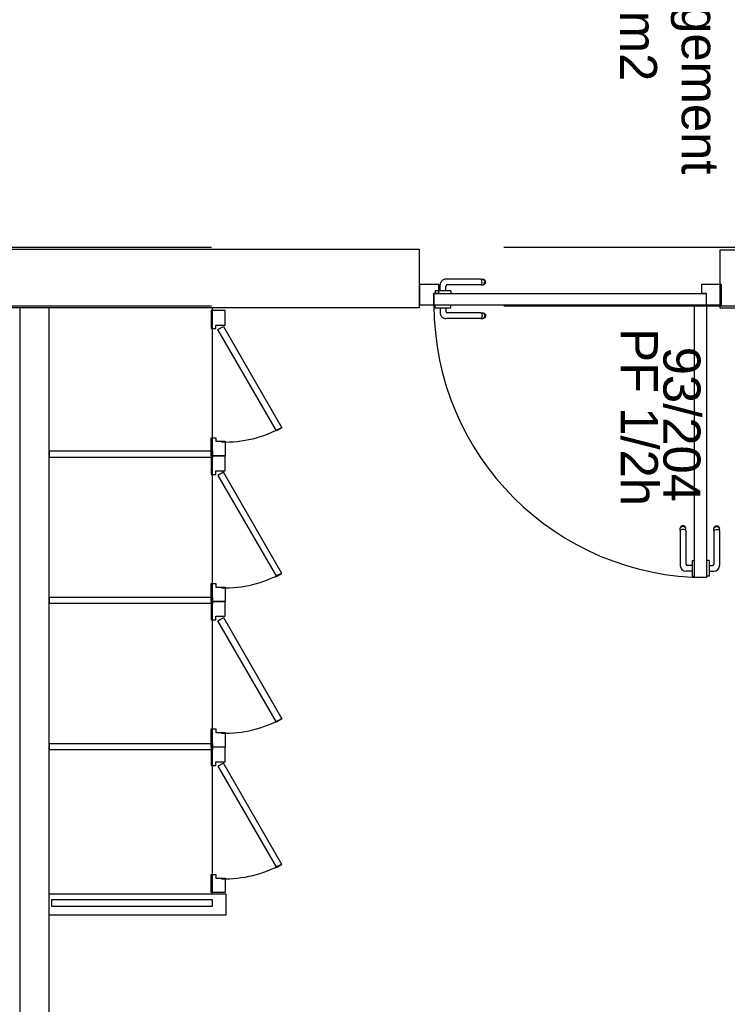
# Model space of a CAD drawing. Header units: millimetres. Extents: x -15 to 127, y -65 to 67.
# Tile 447 of 476: x 114.03 to 114.272, y 29.617 to 29.954. Entities that reach past the tile are written whole.
import ezdxf

# ---------------------------------------------------------------- set-up
doc = ezdxf.new("R2010")
doc.units = ezdxf.units.MM
doc.header["$MEASUREMENT"] = 0
doc.linetypes.add('PC_DASH_1', pattern=[0.638889, 0.277778, -0.083333, 0.055556, -0.083333, 0.055556, -0.083333])
doc.linetypes.add('PC_DASH_2', pattern=[0.125, 0.055556, -0.069444])
doc.layers.add('Calque 5', color=7, linetype='Continuous')
doc.styles.get("Standard").update_dxf_attribs({"font": 'BKANT.TTF'})

# ---------------------------------------------------------------- blocks, each defined once
blk = doc.blocks.new('PD_31120')
at = {"layer": 'Calque 5', "color": 0}
for p, q in [((46.72861, -37.14704), (46.72873, -37.14671)), ((46.72861, -37.14726), (46.72861, -37.14704)), ((46.72861, -37.14787), (46.72861, -37.14726)), ((46.72861, -37.14787), (46.72861, -37.1593)), ((46.72873, -37.14671), (46.72895, -37.14644)), ((46.72873, -37.14696), (46.72895, -37.14673)), ((46.72873, -37.1477), (46.72895, -37.14757)), ((46.72895, -37.14644), (46.72925, -37.14627)), ((46.72895, -37.14673), (46.72925, -37.14657)), ((46.72895, -37.14757), (46.72925, -37.14748)), ((46.72925, -37.14627), (46.72959, -37.14621)), ((46.72925, -37.14657), (46.72959, -37.14651)), ((46.72925, -37.14748), (46.72959, -37.14744)), ((46.72959, -37.14621), (46.72994, -37.14627)), ((46.72959, -37.14651), (46.72994, -37.14657)), ((46.72959, -37.14744), (46.72994, -37.14748)), ((46.72994, -37.14627), (46.73024, -37.14644)), ((46.72994, -37.14657), (46.73024, -37.14673)), ((46.72994, -37.14748), (46.73024, -37.14757)), ((46.73024, -37.14644), (46.73046, -37.14671)), ((46.73024, -37.14673), (46.73046, -37.14696)), ((46.73024, -37.14757), (46.73046, -37.1477)), ((46.73046, -37.14671), (46.73058, -37.14704)), ((46.73058, -37.14726), (46.73058, -37.14704)), ((46.73058, -37.14787), (46.73058, -37.14726)), ((46.73058, -37.14787), (46.73058, -37.15977)), ((46.72606, -37.15808), (46.72605, -37.15808)), ((46.72705, -37.15808), (46.72606, -37.15808)), ((46.72706, -37.15808), (46.72705, -37.15808)), ((46.72706, -37.15808), (46.72706, -37.15825)), ((46.72706, -37.15825), (46.72706, -37.15872)), ((46.72706, -37.15872), (46.72706, -37.15944)), ((46.72706, -37.15944), (46.72706, -37.16032)), ((46.72706, -37.1598), (46.72811, -37.1598)), ((46.72706, -37.16032), (46.72706, -37.16126)), ((46.72706, -37.16126), (46.72706, -37.16214)), ((46.72706, -37.16177), (46.72858, -37.16177)), ((46.72606, -37.16349), (46.72605, -37.16349)), ((46.72705, -37.16349), (46.72606, -37.16349)), ((46.72706, -37.16349), (46.72705, -37.16349)), ((46.72706, -37.16214), (46.72706, -37.16286)), ((46.72706, -37.16286), (46.72706, -37.16333)), ((46.72706, -37.16333), (46.72706, -37.16349))]:
    blk.add_line(p, q, dxfattribs=at)
for centre, radius in [((46.72811, -37.1593), 0.000501), ((46.72858, -37.15977), 0.002)]:
    blk.add_arc(centre, radius, 270, 0, dxfattribs=at)
blk = doc.blocks.new('PD_31121')
at = {"layer": 'Calque 5', "color": 0}
for p, q in [((46.71723, -37.14671), (46.71711, -37.14704)), ((46.71711, -37.14726), (46.71711, -37.14704)), ((46.71711, -37.14787), (46.71711, -37.14726)), ((46.71711, -37.14787), (46.71711, -37.15977)), ((46.71746, -37.14644), (46.71723, -37.14671)), ((46.71746, -37.14673), (46.71723, -37.14696)), ((46.71746, -37.14757), (46.71723, -37.1477)), ((46.71776, -37.14627), (46.71746, -37.14644)), ((46.71776, -37.14657), (46.71746, -37.14673)), ((46.71776, -37.14748), (46.71746, -37.14757)), ((46.7181, -37.14621), (46.71776, -37.14627)), ((46.7181, -37.14651), (46.71776, -37.14657)), ((46.7181, -37.14744), (46.71776, -37.14748)), ((46.71844, -37.14627), (46.7181, -37.14621)), ((46.71844, -37.14657), (46.7181, -37.14651)), ((46.71844, -37.14748), (46.7181, -37.14744)), ((46.71874, -37.14644), (46.71844, -37.14627)), ((46.71874, -37.14673), (46.71844, -37.14657)), ((46.71874, -37.14757), (46.71844, -37.14748)), ((46.71897, -37.14671), (46.71874, -37.14644)), ((46.71897, -37.14696), (46.71874, -37.14673)), ((46.71897, -37.1477), (46.71874, -37.14757)), ((46.71909, -37.14704), (46.71897, -37.14671)), ((46.71909, -37.14726), (46.71909, -37.14704)), ((46.71909, -37.14787), (46.71909, -37.14726)), ((46.71909, -37.14787), (46.71909, -37.1593)), ((46.72115, -37.15808), (46.72115, -37.15825)), ((46.72115, -37.15808), (46.72116, -37.15808)), ((46.72115, -37.15825), (46.72115, -37.15872)), ((46.72115, -37.15872), (46.72115, -37.15944)), ((46.72116, -37.15808), (46.72214, -37.15808)), ((46.72214, -37.15808), (46.72215, -37.15808)), ((46.72115, -37.16177), (46.71912, -37.16177)), ((46.72115, -37.1598), (46.71959, -37.1598)), ((46.72115, -37.15944), (46.72115, -37.16032)), ((46.72115, -37.16032), (46.72115, -37.16126)), ((46.72115, -37.16126), (46.72115, -37.16214)), ((46.72115, -37.16214), (46.72115, -37.16286)), ((46.72115, -37.16286), (46.72115, -37.16333)), ((46.72115, -37.16333), (46.72115, -37.16349)), ((46.72115, -37.16349), (46.72116, -37.16349)), ((46.72116, -37.16349), (46.72214, -37.16349)), ((46.72214, -37.16349), (46.72215, -37.16349))]:
    blk.add_line(p, q, dxfattribs=at)
for centre, radius in [((46.71912, -37.15977), 0.002), ((46.71959, -37.1593), 0.000501)]:
    blk.add_arc(centre, radius, 180, 270, dxfattribs=at)
blk = doc.blocks.new('PD_31119')
at = {"layer": 'Calque 5'}
for name in ['PD_31121', 'PD_31120']:
    blk.add_blockref(name, (0, 0), dxfattribs=at)
blk = doc.blocks.new('PD_31124')
at = {"layer": 'Calque 5', "color": 0, "linetype": 'PC_DASH_1'}
for p, q in [((46.63331, -37.07081), (46.63331, -37.0708)), ((46.63331, -37.07179), (46.63331, -37.07081)), ((46.63872, -37.07081), (46.63872, -37.0708)), ((46.63872, -37.07179), (46.63872, -37.07081)), ((46.63331, -37.0718), (46.63331, -37.07179)), ((46.63348, -37.0718), (46.63331, -37.0718)), ((46.63394, -37.0718), (46.63348, -37.0718)), ((46.63466, -37.0718), (46.63394, -37.0718)), ((46.63555, -37.0718), (46.63466, -37.0718)), ((46.63503, -37.0718), (46.63503, -37.07332)), ((46.63649, -37.0718), (46.63555, -37.0718)), ((46.63737, -37.0718), (46.63649, -37.0718)), ((46.637, -37.0718), (46.637, -37.07285)), ((46.63809, -37.0718), (46.63737, -37.0718)), ((46.64893, -37.07335), (46.6375, -37.07335)), ((46.63856, -37.0718), (46.63809, -37.0718)), ((46.63872, -37.0718), (46.63856, -37.0718)), ((46.63872, -37.0718), (46.63872, -37.07179)), ((46.64893, -37.07335), (46.64955, -37.07335)), ((46.6491, -37.07347), (46.64924, -37.0737)), ((46.64924, -37.0737), (46.64933, -37.074)), ((46.64933, -37.074), (46.64936, -37.07434)), ((46.64936, -37.07434), (46.64933, -37.07468)), ((46.64955, -37.07335), (46.64977, -37.07335)), ((46.64977, -37.07335), (46.65009, -37.07347)), ((46.64984, -37.07347), (46.65008, -37.0737)), ((46.65008, -37.0737), (46.65023, -37.074)), ((46.65009, -37.07347), (46.65036, -37.0737)), ((46.65023, -37.074), (46.65029, -37.07434)), ((46.65029, -37.07434), (46.65023, -37.07468)), ((46.65036, -37.0737), (46.65053, -37.074)), ((46.65053, -37.074), (46.65059, -37.07434)), ((46.65059, -37.07434), (46.65053, -37.07468)), ((46.64893, -37.07533), (46.63703, -37.07533)), ((46.64893, -37.07533), (46.64955, -37.07533)), ((46.64924, -37.07498), (46.6491, -37.07521)), ((46.64933, -37.07468), (46.64924, -37.07498)), ((46.64955, -37.07533), (46.64977, -37.07533)), ((46.65009, -37.07521), (46.64977, -37.07533)), ((46.65008, -37.07498), (46.64984, -37.07521)), ((46.65023, -37.07468), (46.65008, -37.07498)), ((46.65036, -37.07498), (46.65009, -37.07521)), ((46.65053, -37.07468), (46.65036, -37.07498))]:
    blk.add_line(p, q, dxfattribs=at)
for centre, radius in [((46.63703, -37.07332), 0.002), ((46.6375, -37.07285), 0.000501)]:
    blk.add_arc(centre, radius, 180, 270, dxfattribs=at)
blk = doc.blocks.new('PD_31125')
at = {"layer": 'Calque 5', "color": 0, "linetype": 'PC_DASH_1'}
for p, q in [((46.63503, -37.0659), (46.63503, -37.06386)), ((46.637, -37.0659), (46.637, -37.06433)), ((46.64893, -37.06186), (46.63703, -37.06186)), ((46.64893, -37.06383), (46.6375, -37.06383)), ((46.64893, -37.06186), (46.64955, -37.06186)), ((46.64893, -37.06383), (46.64955, -37.06383)), ((46.64924, -37.0622), (46.6491, -37.06198)), ((46.6491, -37.06371), (46.64924, -37.06349)), ((46.64933, -37.06251), (46.64924, -37.0622)), ((46.64924, -37.06349), (46.64933, -37.06319)), ((46.64936, -37.06285), (46.64933, -37.06251)), ((46.64933, -37.06319), (46.64936, -37.06285)), ((46.64955, -37.06186), (46.64977, -37.06186)), ((46.64955, -37.06383), (46.64977, -37.06383)), ((46.65009, -37.06198), (46.64977, -37.06186)), ((46.64977, -37.06383), (46.65009, -37.06371)), ((46.65008, -37.0622), (46.64984, -37.06198)), ((46.64984, -37.06371), (46.65008, -37.06349)), ((46.65023, -37.06251), (46.65008, -37.0622)), ((46.65008, -37.06349), (46.65023, -37.06319)), ((46.65036, -37.0622), (46.65009, -37.06198)), ((46.65009, -37.06371), (46.65036, -37.06349)), ((46.65029, -37.06285), (46.65023, -37.06251)), ((46.65023, -37.06319), (46.65029, -37.06285)), ((46.65053, -37.06251), (46.65036, -37.0622)), ((46.65036, -37.06349), (46.65053, -37.06319)), ((46.65059, -37.06285), (46.65053, -37.06251)), ((46.65053, -37.06319), (46.65059, -37.06285)), ((46.63348, -37.0659), (46.63331, -37.0659)), ((46.63331, -37.0659), (46.63331, -37.06591)), ((46.63331, -37.06591), (46.63331, -37.06689)), ((46.63331, -37.06689), (46.63331, -37.0669)), ((46.63394, -37.0659), (46.63348, -37.0659)), ((46.63466, -37.0659), (46.63394, -37.0659)), ((46.63555, -37.0659), (46.63466, -37.0659)), ((46.63649, -37.0659), (46.63555, -37.0659)), ((46.63737, -37.0659), (46.63649, -37.0659)), ((46.63809, -37.0659), (46.63737, -37.0659)), ((46.63856, -37.0659), (46.63809, -37.0659)), ((46.63872, -37.0659), (46.63856, -37.0659)), ((46.63872, -37.0659), (46.63872, -37.06591)), ((46.63872, -37.06591), (46.63872, -37.06689)), ((46.63872, -37.06689), (46.63872, -37.0669))]:
    blk.add_line(p, q, dxfattribs=at)
for centre, radius in [((46.63703, -37.06386), 0.002), ((46.6375, -37.06433), 0.000501)]:
    blk.add_arc(centre, radius, 90, 180, dxfattribs=at)
blk = doc.blocks.new('PD_31123')
at = {"layer": 'Calque 5'}
for name in ['PD_31125', 'PD_31124']:
    blk.add_blockref(name, (0, 0), dxfattribs=at)
blk = doc.blocks.new('PD_31122')
at = {"layer": 'Calque 5', "color": 0, "linetype": 'PC_DASH_1'}
blk.add_lwpolyline([(46.63291, -37.0708), (46.63291, -37.0668), (46.72604, -37.0668), (46.72604, -37.0708), (46.63291, -37.0708)], dxfattribs=at)
at = {"layer": 'Calque 5'}
blk.add_blockref('PD_31123', (0, 0), dxfattribs=at)
blk = doc.blocks.new('PD_32466')
at = {"layer": 'Calque 5', "color": 0}
for p, q in [((46.72861, -37.14704), (46.72873, -37.14671)), ((46.72861, -37.14726), (46.72861, -37.14704)), ((46.72861, -37.14787), (46.72861, -37.14726)), ((46.72861, -37.14787), (46.72861, -37.1593)), ((46.72873, -37.14671), (46.72895, -37.14644)), ((46.72873, -37.14696), (46.72895, -37.14673)), ((46.72873, -37.1477), (46.72895, -37.14757)), ((46.72895, -37.14644), (46.72925, -37.14627)), ((46.72895, -37.14673), (46.72925, -37.14657)), ((46.72895, -37.14757), (46.72925, -37.14748)), ((46.72925, -37.14627), (46.72959, -37.14621)), ((46.72925, -37.14657), (46.72959, -37.14651)), ((46.72925, -37.14748), (46.72959, -37.14744)), ((46.72959, -37.14621), (46.72994, -37.14627)), ((46.72959, -37.14651), (46.72994, -37.14657)), ((46.72959, -37.14744), (46.72994, -37.14748)), ((46.72994, -37.14627), (46.73024, -37.14644)), ((46.72994, -37.14657), (46.73024, -37.14673)), ((46.72994, -37.14748), (46.73024, -37.14757)), ((46.73024, -37.14644), (46.73046, -37.14671)), ((46.73024, -37.14673), (46.73046, -37.14696)), ((46.73024, -37.14757), (46.73046, -37.1477)), ((46.73046, -37.14671), (46.73058, -37.14704)), ((46.73058, -37.14726), (46.73058, -37.14704)), ((46.73058, -37.14787), (46.73058, -37.14726)), ((46.73058, -37.14787), (46.73058, -37.15977)), ((46.72606, -37.15808), (46.72605, -37.15808)), ((46.72705, -37.15808), (46.72606, -37.15808)), ((46.72706, -37.15808), (46.72705, -37.15808)), ((46.72706, -37.15808), (46.72706, -37.15825)), ((46.72706, -37.15825), (46.72706, -37.15872)), ((46.72706, -37.15872), (46.72706, -37.15944)), ((46.72706, -37.15944), (46.72706, -37.16032)), ((46.72706, -37.1598), (46.72811, -37.1598)), ((46.72706, -37.16032), (46.72706, -37.16126)), ((46.72706, -37.16126), (46.72706, -37.16214)), ((46.72706, -37.16177), (46.72858, -37.16177)), ((46.72606, -37.16349), (46.72605, -37.16349)), ((46.72705, -37.16349), (46.72606, -37.16349)), ((46.72706, -37.16349), (46.72705, -37.16349)), ((46.72706, -37.16214), (46.72706, -37.16286)), ((46.72706, -37.16286), (46.72706, -37.16333)), ((46.72706, -37.16333), (46.72706, -37.16349))]:
    blk.add_line(p, q, dxfattribs=at)
for centre, radius in [((46.72811, -37.1593), 0.000501), ((46.72858, -37.15977), 0.002)]:
    blk.add_arc(centre, radius, 270, 0, dxfattribs=at)
blk = doc.blocks.new('PD_32467')
at = {"layer": 'Calque 5', "color": 0}
for p, q in [((46.71723, -37.14671), (46.71711, -37.14704)), ((46.71711, -37.14726), (46.71711, -37.14704)), ((46.71711, -37.14787), (46.71711, -37.14726)), ((46.71711, -37.14787), (46.71711, -37.15977)), ((46.71746, -37.14644), (46.71723, -37.14671)), ((46.71746, -37.14673), (46.71723, -37.14696)), ((46.71746, -37.14757), (46.71723, -37.1477)), ((46.71776, -37.14627), (46.71746, -37.14644)), ((46.71776, -37.14657), (46.71746, -37.14673)), ((46.71776, -37.14748), (46.71746, -37.14757)), ((46.7181, -37.14621), (46.71776, -37.14627)), ((46.7181, -37.14651), (46.71776, -37.14657)), ((46.7181, -37.14744), (46.71776, -37.14748)), ((46.71844, -37.14627), (46.7181, -37.14621)), ((46.71844, -37.14657), (46.7181, -37.14651)), ((46.71844, -37.14748), (46.7181, -37.14744)), ((46.71874, -37.14644), (46.71844, -37.14627)), ((46.71874, -37.14673), (46.71844, -37.14657)), ((46.71874, -37.14757), (46.71844, -37.14748)), ((46.71897, -37.14671), (46.71874, -37.14644)), ((46.71897, -37.14696), (46.71874, -37.14673)), ((46.71897, -37.1477), (46.71874, -37.14757)), ((46.71909, -37.14704), (46.71897, -37.14671)), ((46.71909, -37.14726), (46.71909, -37.14704)), ((46.71909, -37.14787), (46.71909, -37.14726)), ((46.71909, -37.14787), (46.71909, -37.1593)), ((46.72115, -37.15808), (46.72115, -37.15825)), ((46.72115, -37.15808), (46.72116, -37.15808)), ((46.72115, -37.15825), (46.72115, -37.15872)), ((46.72115, -37.15872), (46.72115, -37.15944)), ((46.72116, -37.15808), (46.72214, -37.15808)), ((46.72214, -37.15808), (46.72215, -37.15808)), ((46.72115, -37.16177), (46.71912, -37.16177)), ((46.72115, -37.1598), (46.71959, -37.1598)), ((46.72115, -37.15944), (46.72115, -37.16032)), ((46.72115, -37.16032), (46.72115, -37.16126)), ((46.72115, -37.16126), (46.72115, -37.16214)), ((46.72115, -37.16214), (46.72115, -37.16286)), ((46.72115, -37.16286), (46.72115, -37.16333)), ((46.72115, -37.16333), (46.72115, -37.16349)), ((46.72115, -37.16349), (46.72116, -37.16349)), ((46.72116, -37.16349), (46.72214, -37.16349)), ((46.72214, -37.16349), (46.72215, -37.16349))]:
    blk.add_line(p, q, dxfattribs=at)
for centre, radius in [((46.71912, -37.15977), 0.002), ((46.71959, -37.1593), 0.000501)]:
    blk.add_arc(centre, radius, 180, 270, dxfattribs=at)
blk = doc.blocks.new('PD_32465')
at = {"layer": 'Calque 5'}
for name in ['PD_32467', 'PD_32466']:
    blk.add_blockref(name, (0, 0), dxfattribs=at)
blk = doc.blocks.new('PD_32470')
at = {"layer": 'Calque 5', "color": 0, "linetype": 'PC_DASH_1'}
for p, q in [((46.63331, -37.07081), (46.63331, -37.0708)), ((46.63331, -37.07179), (46.63331, -37.07081)), ((46.63872, -37.07081), (46.63872, -37.0708)), ((46.63872, -37.07179), (46.63872, -37.07081)), ((46.63331, -37.0718), (46.63331, -37.07179)), ((46.63348, -37.0718), (46.63331, -37.0718)), ((46.63394, -37.0718), (46.63348, -37.0718)), ((46.63466, -37.0718), (46.63394, -37.0718)), ((46.63555, -37.0718), (46.63466, -37.0718)), ((46.63503, -37.0718), (46.63503, -37.07332)), ((46.63649, -37.0718), (46.63555, -37.0718)), ((46.63737, -37.0718), (46.63649, -37.0718)), ((46.637, -37.0718), (46.637, -37.07285)), ((46.63809, -37.0718), (46.63737, -37.0718)), ((46.64893, -37.07335), (46.6375, -37.07335)), ((46.63856, -37.0718), (46.63809, -37.0718)), ((46.63872, -37.0718), (46.63856, -37.0718)), ((46.63872, -37.0718), (46.63872, -37.07179)), ((46.64893, -37.07335), (46.64955, -37.07335)), ((46.6491, -37.07347), (46.64924, -37.0737)), ((46.64924, -37.0737), (46.64933, -37.074)), ((46.64933, -37.074), (46.64936, -37.07434)), ((46.64936, -37.07434), (46.64933, -37.07468)), ((46.64955, -37.07335), (46.64977, -37.07335)), ((46.64977, -37.07335), (46.65009, -37.07347)), ((46.64984, -37.07347), (46.65008, -37.0737)), ((46.65008, -37.0737), (46.65023, -37.074)), ((46.65009, -37.07347), (46.65036, -37.0737)), ((46.65023, -37.074), (46.65029, -37.07434)), ((46.65029, -37.07434), (46.65023, -37.07468)), ((46.65036, -37.0737), (46.65053, -37.074)), ((46.65053, -37.074), (46.65059, -37.07434)), ((46.65059, -37.07434), (46.65053, -37.07468)), ((46.64893, -37.07533), (46.63703, -37.07533)), ((46.64893, -37.07533), (46.64955, -37.07533)), ((46.64924, -37.07498), (46.6491, -37.07521)), ((46.64933, -37.07468), (46.64924, -37.07498)), ((46.64955, -37.07533), (46.64977, -37.07533)), ((46.65009, -37.07521), (46.64977, -37.07533)), ((46.65008, -37.07498), (46.64984, -37.07521)), ((46.65023, -37.07468), (46.65008, -37.07498)), ((46.65036, -37.07498), (46.65009, -37.07521)), ((46.65053, -37.07468), (46.65036, -37.07498))]:
    blk.add_line(p, q, dxfattribs=at)
for centre, radius in [((46.63703, -37.07332), 0.002), ((46.6375, -37.07285), 0.000501)]:
    blk.add_arc(centre, radius, 180, 270, dxfattribs=at)
blk = doc.blocks.new('PD_32471')
at = {"layer": 'Calque 5', "color": 0, "linetype": 'PC_DASH_1'}
for p, q in [((46.63503, -37.0659), (46.63503, -37.06386)), ((46.637, -37.0659), (46.637, -37.06433)), ((46.64893, -37.06186), (46.63703, -37.06186)), ((46.64893, -37.06383), (46.6375, -37.06383)), ((46.64893, -37.06186), (46.64955, -37.06186)), ((46.64893, -37.06383), (46.64955, -37.06383)), ((46.64924, -37.0622), (46.6491, -37.06198)), ((46.6491, -37.06371), (46.64924, -37.06349)), ((46.64933, -37.06251), (46.64924, -37.0622)), ((46.64924, -37.06349), (46.64933, -37.06319)), ((46.64936, -37.06285), (46.64933, -37.06251)), ((46.64933, -37.06319), (46.64936, -37.06285)), ((46.64955, -37.06186), (46.64977, -37.06186)), ((46.64955, -37.06383), (46.64977, -37.06383)), ((46.65009, -37.06198), (46.64977, -37.06186)), ((46.64977, -37.06383), (46.65009, -37.06371)), ((46.65008, -37.0622), (46.64984, -37.06198)), ((46.64984, -37.06371), (46.65008, -37.06349)), ((46.65023, -37.06251), (46.65008, -37.0622)), ((46.65008, -37.06349), (46.65023, -37.06319)), ((46.65036, -37.0622), (46.65009, -37.06198)), ((46.65009, -37.06371), (46.65036, -37.06349)), ((46.65029, -37.06285), (46.65023, -37.06251)), ((46.65023, -37.06319), (46.65029, -37.06285)), ((46.65053, -37.06251), (46.65036, -37.0622)), ((46.65036, -37.06349), (46.65053, -37.06319)), ((46.65059, -37.06285), (46.65053, -37.06251)), ((46.65053, -37.06319), (46.65059, -37.06285)), ((46.63348, -37.0659), (46.63331, -37.0659)), ((46.63331, -37.0659), (46.63331, -37.06591)), ((46.63331, -37.06591), (46.63331, -37.06689)), ((46.63331, -37.06689), (46.63331, -37.0669)), ((46.63394, -37.0659), (46.63348, -37.0659)), ((46.63466, -37.0659), (46.63394, -37.0659)), ((46.63555, -37.0659), (46.63466, -37.0659)), ((46.63649, -37.0659), (46.63555, -37.0659)), ((46.63737, -37.0659), (46.63649, -37.0659)), ((46.63809, -37.0659), (46.63737, -37.0659)), ((46.63856, -37.0659), (46.63809, -37.0659)), ((46.63872, -37.0659), (46.63856, -37.0659)), ((46.63872, -37.0659), (46.63872, -37.06591)), ((46.63872, -37.06591), (46.63872, -37.06689)), ((46.63872, -37.06689), (46.63872, -37.0669))]:
    blk.add_line(p, q, dxfattribs=at)
for centre, radius in [((46.63703, -37.06386), 0.002), ((46.6375, -37.06433), 0.000501)]:
    blk.add_arc(centre, radius, 90, 180, dxfattribs=at)
blk = doc.blocks.new('PD_32469')
at = {"layer": 'Calque 5'}
for name in ['PD_32471', 'PD_32470']:
    blk.add_blockref(name, (0, 0), dxfattribs=at)
blk = doc.blocks.new('PD_32468')
at = {"layer": 'Calque 5', "color": 0, "linetype": 'PC_DASH_1'}
blk.add_lwpolyline([(46.63291, -37.0708), (46.63291, -37.0668), (46.72604, -37.0668), (46.72604, -37.0708), (46.63291, -37.0708)], dxfattribs=at)
at = {"layer": 'Calque 5'}
blk.add_blockref('PD_32469', (0, 0), dxfattribs=at)

msp = doc.modelspace()

# ---------------------------------------------------------------- linework, layer by layer
at = {"layer": 'Calque 5', "color": 0, "linetype": 'PC_DASH_2'}
for p, q in [((111.79516, 29.87581), (114.55187, 29.87581)), ((111.79516, 29.87581), (114.55187, 29.87581)), ((111.79516, 29.85581), (114.55187, 29.85581)), ((111.79516, 29.85581), (114.55187, 29.85581))]:
    msp.add_line(p, q, dxfattribs=at)
at = {"layer": 'Calque 5', "color": 0}
msp.add_line((114.0955, 29.65457), (114.0955, 29.85517), dxfattribs=at)
msp.add_line((114.0955, 29.65457), (114.0955, 29.85517), dxfattribs=at)
for points in [[(113.90286, 29.85512), (113.90286, 29.87512), (114.1662, 29.87512), (114.1662, 29.85512), (113.90286, 29.85512)], [(113.90286, 29.85512), (113.90286, 29.87512), (114.1662, 29.87512), (114.1662, 29.85512), (113.90286, 29.85512)], [(114.26919, 29.87493), (114.44634, 29.87493), (114.44634, 29.85493), (114.26919, 29.85493), (114.26919, 29.87493)], [(114.26919, 29.87493), (114.44634, 29.87493), (114.44634, 29.85493), (114.26919, 29.85493), (114.26919, 29.87493)], [(114.16643, 29.86323), (114.17287, 29.86323), (114.17287, 29.86002), (114.17128, 29.86002), (114.17128, 29.85602), (114.16643, 29.85602), (114.16643, 29.86323)], [(114.16643, 29.86323), (114.17287, 29.86323), (114.17287, 29.86002), (114.17128, 29.86002), (114.17128, 29.85602), (114.16643, 29.85602), (114.16643, 29.86323)], [(114.26441, 29.86002), (114.26282, 29.86002), (114.26282, 29.86323), (114.26942, 29.86323), (114.26942, 29.85602), (114.26441, 29.85602), (114.26441, 29.86002)], [(114.26441, 29.86002), (114.26282, 29.86002), (114.26282, 29.86323), (114.26942, 29.86323), (114.26942, 29.85602), (114.26441, 29.85602), (114.26441, 29.86002)], [(114.0297, 29.2301), (114.0397, 29.2301), (114.0397, 29.85512), (114.0297, 29.85512), (114.0297, 29.2301)], [(114.0297, 29.2301), (114.0397, 29.2301), (114.0397, 29.85512), (114.0297, 29.85512), (114.0297, 29.2301)], [(114.09985, 29.85416), (114.09515, 29.85416), (114.09515, 29.84799), (114.09664, 29.84799), (114.09664, 29.84921), (114.09985, 29.84921), (114.09985, 29.85416)], [(114.09985, 29.85416), (114.09515, 29.85416), (114.09515, 29.84799), (114.09664, 29.84799), (114.09664, 29.84921), (114.09985, 29.84921), (114.09985, 29.85416)], [(114.26441, 29.76289), (114.26041, 29.76289), (114.26041, 29.85602), (114.26441, 29.85602), (114.26441, 29.76289)], [(114.26441, 29.76289), (114.26041, 29.76289), (114.26041, 29.85602), (114.26441, 29.85602), (114.26441, 29.76289)], [(114.1174, 29.81302), (114.0974, 29.84766), (114.09931, 29.84876), (114.11931, 29.81412), (114.1174, 29.81302)], [(114.1174, 29.81302), (114.0974, 29.84766), (114.09931, 29.84876), (114.11931, 29.81412), (114.1174, 29.81302)], [(114.09985, 29.80452), (114.09515, 29.80452), (114.09515, 29.81069), (114.09664, 29.81069), (114.09664, 29.80947), (114.09985, 29.80947), (114.09985, 29.80452)], [(114.09985, 29.80452), (114.09515, 29.80452), (114.09515, 29.81069), (114.09664, 29.81069), (114.09664, 29.80947), (114.09985, 29.80947), (114.09985, 29.80452)], [(114.03986, 29.80397), (114.03986, 29.80617), (114.0955, 29.80617), (114.0955, 29.80397), (114.03986, 29.80397)], [(114.03986, 29.80397), (114.03986, 29.80617), (114.0955, 29.80617), (114.0955, 29.80397), (114.03986, 29.80397)], [(114.09985, 29.80432), (114.09515, 29.80432), (114.09515, 29.79815), (114.09664, 29.79815), (114.09664, 29.79937), (114.09985, 29.79937), (114.09985, 29.80432)], [(114.09985, 29.80432), (114.09515, 29.80432), (114.09515, 29.79815), (114.09664, 29.79815), (114.09664, 29.79937), (114.09985, 29.79937), (114.09985, 29.80432)], [(114.11931, 29.76428), (114.09931, 29.79892), (114.0974, 29.79782), (114.1174, 29.76318), (114.11931, 29.76428)], [(114.11931, 29.76428), (114.09931, 29.79892), (114.0974, 29.79782), (114.1174, 29.76318), (114.11931, 29.76428)], [(114.09985, 29.75468), (114.09515, 29.75468), (114.09515, 29.76085), (114.09664, 29.76085), (114.09664, 29.75962), (114.09985, 29.75962), (114.09985, 29.75468)], [(114.09985, 29.75468), (114.09515, 29.75468), (114.09515, 29.76085), (114.09664, 29.76085), (114.09664, 29.75962), (114.09985, 29.75962), (114.09985, 29.75468)], [(114.03986, 29.75397), (114.03986, 29.75617), (114.0955, 29.75617), (114.0955, 29.75397), (114.03986, 29.75397)], [(114.03986, 29.75397), (114.03986, 29.75617), (114.0955, 29.75617), (114.0955, 29.75397), (114.03986, 29.75397)], [(114.09985, 29.75456), (114.09515, 29.75456), (114.09515, 29.74839), (114.09664, 29.74839), (114.09664, 29.74962), (114.09985, 29.74962), (114.09985, 29.75456)], [(114.09985, 29.75456), (114.09515, 29.75456), (114.09515, 29.74839), (114.09664, 29.74839), (114.09664, 29.74962), (114.09985, 29.74962), (114.09985, 29.75456)], [(114.1174, 29.71342), (114.0974, 29.74806), (114.09931, 29.74916), (114.11931, 29.71452), (114.1174, 29.71342)], [(114.1174, 29.71342), (114.0974, 29.74806), (114.09931, 29.74916), (114.11931, 29.71452), (114.1174, 29.71342)], [(114.09985, 29.70492), (114.09515, 29.70492), (114.09515, 29.71109), (114.09664, 29.71109), (114.09664, 29.70987), (114.09985, 29.70987), (114.09985, 29.70492)], [(114.09985, 29.70492), (114.09515, 29.70492), (114.09515, 29.71109), (114.09664, 29.71109), (114.09664, 29.70987), (114.09985, 29.70987), (114.09985, 29.70492)], [(114.03986, 29.70397), (114.03986, 29.70617), (114.0955, 29.70617), (114.0955, 29.70397), (114.03986, 29.70397)], [(114.03986, 29.70397), (114.03986, 29.70617), (114.0955, 29.70617), (114.0955, 29.70397), (114.03986, 29.70397)], [(114.09985, 29.70482), (114.09515, 29.70482), (114.09515, 29.69865), (114.09664, 29.69865), (114.09664, 29.69987), (114.09985, 29.69987), (114.09985, 29.70482)], [(114.09985, 29.70482), (114.09515, 29.70482), (114.09515, 29.69865), (114.09664, 29.69865), (114.09664, 29.69987), (114.09985, 29.69987), (114.09985, 29.70482)], [(114.11931, 29.66478), (114.09931, 29.69942), (114.0974, 29.69832), (114.1174, 29.66368), (114.11931, 29.66478)], [(114.11931, 29.66478), (114.09931, 29.69942), (114.0974, 29.69832), (114.1174, 29.66368), (114.11931, 29.66478)], [(114.09985, 29.65518), (114.09515, 29.65518), (114.09515, 29.66135), (114.09664, 29.66135), (114.09664, 29.66012), (114.09985, 29.66012), (114.09985, 29.65518)], [(114.09985, 29.65518), (114.09515, 29.65518), (114.09515, 29.66135), (114.09664, 29.66135), (114.09664, 29.66012), (114.09985, 29.66012), (114.09985, 29.65518)], [(114.03958, 29.64757), (114.10026, 29.64757), (114.10026, 29.65457), (114.03958, 29.65457), (114.03958, 29.64757)], [(114.03958, 29.64757), (114.10026, 29.64757), (114.10026, 29.65457), (114.03958, 29.65457), (114.03958, 29.64757)], [(114.0405, 29.65049), (114.0955, 29.65049), (114.0955, 29.65269), (114.0405, 29.65269), (114.0405, 29.65049)], [(114.0405, 29.65049), (114.0955, 29.65049), (114.0955, 29.65269), (114.0405, 29.65269), (114.0405, 29.65049)]]:
    msp.add_lwpolyline(points, dxfattribs=at)
for centre, radius, start, end in [((114.26441, 29.85602), 0.09313, 180, 270), ((114.26441, 29.85602), 0.09313, 180, 270), ((114.09985, 29.84921), 0.04, 268.3201, 299.0122), ((114.09985, 29.84921), 0.04, 268.3201, 299.0122), ((114.09985, 29.79937), 0.04, 268.3201, 299.0122), ((114.09985, 29.79937), 0.04, 268.3201, 299.0122), ((114.09985, 29.74962), 0.04, 268.3201, 299.0122), ((114.09985, 29.74962), 0.04, 268.3201, 299.0122), ((114.09985, 29.69987), 0.04, 268.3201, 299.0122), ((114.09985, 29.69987), 0.04, 268.3201, 299.0122)]:
    msp.add_arc(centre, radius, start, end, dxfattribs=at)

# ---------------------------------------------------------------- block references
at = {"layer": 'Calque 5'}
for name in ['PD_31122', 'PD_32468', 'PD_31119', 'PD_32465']:
    msp.add_blockref(name, (67.53836, 66.92678), dxfattribs=at)

# ---------------------------------------------------------------- texts
at = {"layer": 'Calque 5', "color": 0, "char_height": 0.012678, "attachment_point": 1, "rotation": 270}
for s, insert, width in [('{\\fArial|b0|i0|c0|p34;\\W0.98;Dégagement\\P24,45m2}', (114.26868, 30.00008), 0.1058333), ('{\\fArial|b0|i0|c0|p34;\\W0.98;Dégagement\\P24,45m2}', (114.26868, 30.00008), 0.1058333), ('{\\fArial|b0|i0|c0|p34;\\W0.98;PF 1/2h}', (114.24784, 29.84812), 0.0705556), ('{\\fArial|b0|i0|c0|p34;\\W0.98;PF 1/2h}', (114.24784, 29.84812), 0.0705556), ('{\\fArial|b0|i0|c0|p34;\\W0.98;93/204}', (114.26239, 29.8418), 0.0529167), ('{\\fArial|b0|i0|c0|p34;\\W0.98;93/204}', (114.26239, 29.8418), 0.0529167)]:
    msp.add_mtext(s, dxfattribs=dict(at, insert=insert, width=width))

doc.saveas('drawing.dxf')
